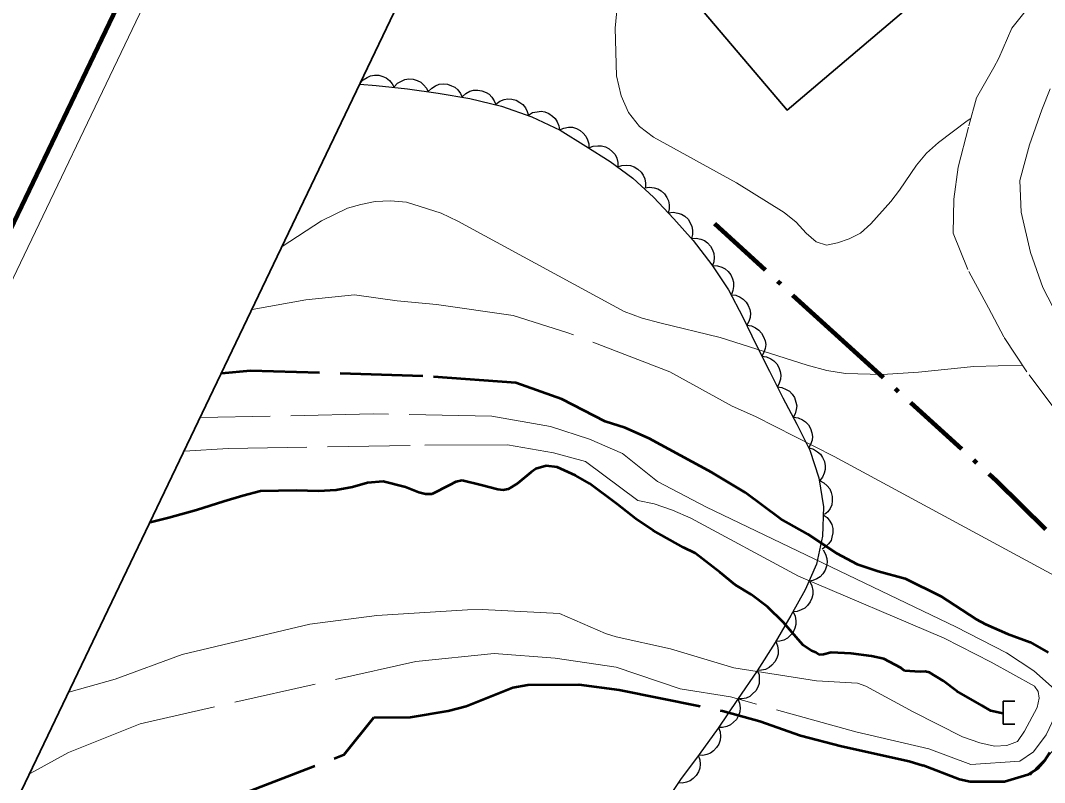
# Model space of a CAD drawing. Extents: x 355726 to 357533, y 5103782 to 5105258.
# Drawn here: x 356048.45 to 356093.11, y 5105113.76 to 5105146.99 of the extents above; entities that cross this region are included whole.
import ezdxf

# ---------------------------------------------------------------- set-up
doc = ezdxf.new("R2010")
doc.units = 0
doc.header["$LTSCALE"] = 0.6
for name, pattern in [('DASH_DOUBLE_DOT', [9.2, 5, -1.2, 0.3, -1.2, 0.3, -1.2]), ('DOT_DASHED', [7.7, 5, -1.2, 0.3, -1.2]), ('LONG_DASHED', [7.5, 6, -1.5]), ('MEDIUM_DASHED', [4.5, 3, -1.5])]:
    doc.linetypes.add(name, pattern=pattern)
for name, color, linetype, lineweight in [('1', 7, 'LONG_DASHED', 53), ('19', 7, 'Continuous', 13), ('2', 7, 'LONG_DASHED', 13), ('26', 7, 'Continuous', 35), ('31', 7, 'Continuous', 35), ('4', 7, 'DASH_DOUBLE_DOT', 53), ('41', 7, 'DOT_DASHED', 90), ('44', 7, 'Continuous', 25), ('60', 7, 'Continuous', 13)]:
    doc.layers.add(name, color=color, linetype=linetype, lineweight=lineweight)

msp = doc.modelspace()

# ---------------------------------------------------------------- linework, layer by layer
at = {"layer": '1'}
for points in [[(356082.78, 5105124.59), (356081.59, 5105125.25), (356080.05, 5105126.41), (356078.6, 5105127.28), (356075.86, 5105128.76), (356074.82, 5105129.22), (356073.95, 5105129.5), (356072.05, 5105130.47), (356070.05, 5105131.19), (356065.99, 5105131.48), (356058.48, 5105131.71), (356057.22, 5105131.6)], [(356043.87, 5105103.71), (356047.43, 5105107.5), (356049.55, 5105109.1), (356052.63, 5105110.97), (356057.93, 5105113.19), (356062.57, 5105114.98), (356063.86, 5105116.59), (356065.46, 5105116.61), (356067.1, 5105116.88), (356067.89, 5105117.09), (356069.92, 5105117.9), (356070.58, 5105118.01), (356072.8, 5105118.03), (356074.56, 5105117.8), (356079.07, 5105116.88), (356080.7, 5105116.43), (356082.46, 5105115.8), (356084.26, 5105115.34), (356087.21, 5105114.69), (356087.82, 5105114.5)]]:
    msp.add_lwpolyline(points, dxfattribs=at)
at = {"layer": '1', "linetype": 'Continuous'}
for points in [[(356082.78, 5105124.59), (356084.03, 5105123.76), (356084.94, 5105123.28), (356085.86, 5105122.97), (356087.03, 5105122.66), (356088.59, 5105121.88), (356090.13, 5105120.88), (356090.54, 5105120.66), (356091.49, 5105120.24), (356092.48, 5105119.87), (356093.27, 5105119.42)], [(356093.34, 5105115.07), (356093.11, 5105114.7), (356092.82, 5105114.37), (356092.38, 5105114.09), (356091.36, 5105113.78), (356089.86, 5105113.78), (356089.4, 5105113.88), (356087.82, 5105114.5)]]:
    msp.add_lwpolyline(points, dxfattribs=at)
at = {"layer": '19'}
msp.add_lwpolyline([(356107.15, 5105179.76), (356106.18, 5105178.03), (356105.58, 5105176.51), (356105.12, 5105175.46), (356104.57, 5105173.69), (356104.65, 5105171.9), (356104.83, 5105170.13), (356105.01, 5105168.32), (356105.49, 5105167.09), (356105.98, 5105165.44), (356106.26, 5105164.01), (356106.42, 5105162.72), (356106, 5105161.13), (356105.05, 5105160.04), (356102.56, 5105157.42), (356096.71, 5105152.12), (356093.44, 5105148.87), (356091.68, 5105146.66), (356091.12, 5105145.34)], dxfattribs=at)
at = {"layer": '19', "linetype": 'MEDIUM_DASHED'}
for points in [[(356093.35, 5105144.01), (356093, 5105143.09), (356092.46, 5105141.57), (356092.03, 5105140.01), (356092.09, 5105138.63), (356092.5, 5105136.87), (356093.03, 5105135.34), (356093.67, 5105134.11), (356094.43, 5105132.8), (356095.7, 5105131.33), (356096.82, 5105130.4), (356098.13, 5105129.73), (356099.56, 5105129.26), (356100.95, 5105129.2), (356102.18, 5105129.38), (356103.6, 5105129.9), (356110.92, 5105136.42), (356122.05, 5105148.51)], [(356093.52, 5105130.09), (356092.34, 5105131.66), (356091.34, 5105133.19), (356090.66, 5105134.46), (356089.77, 5105136.13), (356089.12, 5105137.71), (356089.16, 5105139.19), (356089.35, 5105140.59), (356089.81, 5105142.4), (356090.14, 5105143.61), (356090.9, 5105144.94), (356091.12, 5105145.34)], [(356067.09, 5105085.91), (356071.93, 5105091), (356075.54, 5105094.99), (356078.15, 5105097.94), (356080.9, 5105101.12), (356082.1, 5105102.35), (356085.55, 5105106.23), (356088.23, 5105109.33), (356089.57, 5105110.78), (356090.77, 5105112), (356092.75, 5105114.39), (356094.2, 5105115.88)]]:
    msp.add_lwpolyline(points, dxfattribs=at)
at = {"layer": '2', "linetype": 'Continuous'}
for points in [[(356089.89, 5105142.71), (356089.73, 5105142.61), (356088.49, 5105141.67), (356087.96, 5105141.2), (356087.52, 5105140.68), (356086.79, 5105139.59), (356086.4, 5105139.09), (356085.54, 5105138.12), (356085.09, 5105137.72), (356084.59, 5105137.47), (356084.08, 5105137.29), (356083.6, 5105137.19), (356083.15, 5105137.34), (356082.72, 5105137.72), (356082.28, 5105138.2), (356081.75, 5105138.62), (356079.68, 5105139.91), (356076.05, 5105141.9), (356075.44, 5105142.37), (356074.97, 5105142.97), (356074.64, 5105143.7), (356074.44, 5105144.57), (356074.39, 5105146.66), (356074.48, 5105147.71)], [(356092.15, 5105131.95), (356090.03, 5105131.9), (356087.62, 5105131.65), (356086.05, 5105131.55), (356084.43, 5105131.59), (356083.61, 5105131.73), (356082.76, 5105131.96), (356078.97, 5105133.17), (356076.33, 5105133.8), (356075.56, 5105134.01), (356074.78, 5105134.3), (356067.52, 5105138.24), (356066.8, 5105138.59), (356065.28, 5105139.07), (356064.58, 5105139.13), (356063.92, 5105139.09), (356063.29, 5105138.97), (356062.71, 5105138.8), (356061.58, 5105138.25), (356059.86, 5105137.13)], [(356098.11, 5105120.87), (356096.21, 5105121.36), (356095.68, 5105121.62), (356083.94, 5105127.98), (356080.5, 5105129.72), (356079.48, 5105130.17)], [(356076.23, 5105126.89), (356078.36, 5105125.76), (356089.24, 5105120.55), (356091.45, 5105119.41), (356092.65, 5105118.63), (356093.54, 5105117.82), (356093.56, 5105116.63), (356093.18, 5105115.83), (356092.63, 5105115.09), (356092.04, 5105114.69), (356089.9, 5105114.54), (356088.07, 5105115.22)], [(356050.55, 5105117.7), (356052.58, 5105118.26), (356055.5, 5105119.34), (356061.07, 5105120.66), (356063.99, 5105121.04), (356067.94, 5105121.29), (356068.58, 5105121.3), (356071.95, 5105121.13), (356073.96, 5105120.26), (356074.42, 5105120.11), (356076.8, 5105119.58), (356079.56, 5105118.76), (356083.17, 5105118.19), (356084.96, 5105118.09), (356085.32, 5105117.96), (356087.38, 5105116.84), (356089.53, 5105115.75), (356090.29, 5105115.48), (356090.93, 5105115.34), (356091.46, 5105115.37), (356091.93, 5105115.54), (356092.23, 5105115.99), (356092.79, 5105117.03), (356092.88, 5105117.44), (356092.84, 5105117.72), (356092.67, 5105117.95), (356090.79, 5105119.01), (356088.73, 5105120.05), (356082.38, 5105122.75), (356077.69, 5105125.28), (356076.88, 5105125.63), (356076.08, 5105125.91), (356075.37, 5105126.06)]]:
    msp.add_lwpolyline(points, dxfattribs=at)
at = {"layer": '2'}
for points in [[(356079.48, 5105130.17), (356076.77, 5105131.67), (356072.32, 5105133.37), (356069.93, 5105134.12), (356066.59, 5105134.6), (356064.88, 5105134.77), (356063.01, 5105135.02), (356060.89, 5105134.81), (356058.55, 5105134.39)], [(356076.23, 5105126.89), (356074.71, 5105128.11), (356073.26, 5105128.73), (356071.56, 5105129.28), (356069, 5105129.73), (356063.83, 5105129.83), (356056.3, 5105129.67)], [(356075.37, 5105126.06), (356073.09, 5105127.76), (356071.7, 5105128.14), (356069.68, 5105128.48), (356065.44, 5105128.46), (356057.5, 5105128.32), (356055.6, 5105128.21)], [(356088.07, 5105115.22), (356084.88, 5105115.96), (356079.41, 5105117.49), (356077.22, 5105117.84), (356074.43, 5105118.79), (356071.76, 5105119.18), (356069.1, 5105119.38), (356065.69, 5105119.04), (356053.67, 5105116.32), (356050.54, 5105115.07), (356048.87, 5105114.15)]]:
    msp.add_lwpolyline(points, dxfattribs=at)
at = {"layer": '26'}
for p, q in [((356091.31, 5105116.3), (356091.31, 5105117.31)), ((356091.31, 5105117.31), (356091.81, 5105117.31)), ((356091.31, 5105116.3), (356091.81, 5105116.3))]:
    msp.add_line(p, q, dxfattribs=at)
at = {"layer": '31'}
msp.add_lwpolyline([(356099.96, 5105168.78), (356076.78, 5105149.09), (356081.88, 5105143.08), (356105.08, 5105162.76), (356099.96, 5105168.78)], close=True, dxfattribs=at)
at = {"layer": '4'}
msp.add_lwpolyline([(356091.29, 5105116.76), (356090.77, 5105116.88), (356090.37, 5105117.11), (356089.29, 5105117.74), (356088.69, 5105118.19), (356088.1, 5105118.55), (356087.9, 5105118.59), (356087.68, 5105118.58), (356087.01, 5105118.63), (356086.84, 5105118.75), (356086.1, 5105119.15), (356085.56, 5105119.26), (356084.68, 5105119.38), (356083.81, 5105119.42), (356083.47, 5105119.34), (356083.28, 5105119.32), (356083.13, 5105119.43), (356082.95, 5105119.5), (356082.58, 5105119.75), (356082.47, 5105119.88), (356081.73, 5105120.74), (356081.03, 5105121.42), (356080.32, 5105121.95), (356079.62, 5105122.37), (356078.96, 5105122.91), (356077.87, 5105123.76), (356077.37, 5105124.01), (356076.04, 5105124.74), (356075.28, 5105125.26), (356074.47, 5105125.9), (356073.26, 5105126.79), (356072.65, 5105127.15), (356071.85, 5105127.51), (356071.38, 5105127.57), (356070.93, 5105127.44), (356070.72, 5105127.29), (356070.12, 5105126.79), (356069.72, 5105126.55), (356069.5, 5105126.51), (356069.27, 5105126.53), (356068.54, 5105126.73), (356067.71, 5105126.93), (356067.43, 5105126.87), (356067.16, 5105126.73), (356066.39, 5105126.33), (356066.11, 5105126.33), (356065.82, 5105126.4), (356065.24, 5105126.63), (356064.27, 5105126.88), (356063.58, 5105126.82), (356062.92, 5105126.63), (356062.21, 5105126.5), (356061.45, 5105126.46), (356060.48, 5105126.49), (356058.92, 5105126.46), (356058.14, 5105126.26), (356057.32, 5105126.01), (356056.12, 5105125.63), (356054.92, 5105125.3), (356054.1, 5105125.09)], dxfattribs=at)
at = {"layer": '41'}
msp.add_lwpolyline([(356078.71, 5105138.13), (356083.85, 5105133.44), (356091.02, 5105126.91), (356096.45, 5105121.56)], dxfattribs=at)
at = {"layer": '44'}
for points in [[(356063.25, 5105144.24), (356063.39, 5105144.4), (356063.56, 5105144.51), (356063.71, 5105144.58), (356063.88, 5105144.6), (356064.07, 5105144.6), (356064.25, 5105144.55), (356064.4, 5105144.49), (356064.54, 5105144.37), (356064.66, 5105144.23), (356064.74, 5105144.07)], [(356064.75, 5105144.09), (356064.89, 5105144.25), (356065.06, 5105144.35), (356065.21, 5105144.42), (356065.39, 5105144.44), (356065.57, 5105144.43), (356065.75, 5105144.37), (356065.9, 5105144.3), (356066.03, 5105144.19), (356066.15, 5105144.04), (356066.23, 5105143.88)], [(356066.23, 5105143.89), (356066.38, 5105144.04), (356066.55, 5105144.14), (356066.71, 5105144.21), (356066.88, 5105144.22), (356067.07, 5105144.21), (356067.25, 5105144.14), (356067.39, 5105144.08), (356067.52, 5105143.96), (356067.64, 5105143.81), (356067.71, 5105143.65)], [(356067.72, 5105143.67), (356067.87, 5105143.81), (356068.05, 5105143.9), (356068.21, 5105143.95), (356068.39, 5105143.95), (356068.57, 5105143.92), (356068.75, 5105143.85), (356068.89, 5105143.77), (356069.01, 5105143.64), (356069.11, 5105143.49), (356069.18, 5105143.32)], [(356069.18, 5105143.34), (356069.35, 5105143.47), (356069.54, 5105143.54), (356069.7, 5105143.57), (356069.88, 5105143.56), (356070.06, 5105143.51), (356070.23, 5105143.42), (356070.36, 5105143.32), (356070.47, 5105143.18), (356070.55, 5105143.02), (356070.6, 5105142.84)], [(356070.6, 5105142.86), (356070.78, 5105142.97), (356070.98, 5105143.01), (356071.15, 5105143.03), (356071.32, 5105143), (356071.49, 5105142.93), (356071.65, 5105142.82), (356071.77, 5105142.72), (356071.86, 5105142.57), (356071.93, 5105142.39), (356071.96, 5105142.22)], [(356071.96, 5105142.22), (356072.15, 5105142.3), (356072.35, 5105142.33), (356072.52, 5105142.33), (356072.69, 5105142.28), (356072.85, 5105142.19), (356072.99, 5105142.07), (356073.1, 5105141.95), (356073.18, 5105141.79), (356073.23, 5105141.61), (356073.23, 5105141.43)], [(356073.23, 5105141.43), (356073.42, 5105141.51), (356073.63, 5105141.53), (356073.79, 5105141.53), (356073.96, 5105141.48), (356074.12, 5105141.39), (356074.27, 5105141.26), (356074.38, 5105141.14), (356074.45, 5105140.98), (356074.5, 5105140.8), (356074.5, 5105140.62)], [(356074.49, 5105140.6), (356074.68, 5105140.67), (356074.89, 5105140.68), (356075.05, 5105140.67), (356075.21, 5105140.61), (356075.37, 5105140.51), (356075.51, 5105140.37), (356075.61, 5105140.24), (356075.67, 5105140.08), (356075.7, 5105139.9), (356075.7, 5105139.72)], [(356075.68, 5105139.69), (356075.88, 5105139.72), (356076.09, 5105139.69), (356076.25, 5105139.65), (356076.39, 5105139.56), (356076.53, 5105139.43), (356076.64, 5105139.27), (356076.71, 5105139.13), (356076.74, 5105138.95), (356076.74, 5105138.77), (356076.7, 5105138.59)], [(356076.71, 5105138.6), (356076.92, 5105138.63), (356077.12, 5105138.59), (356077.28, 5105138.55), (356077.42, 5105138.45), (356077.56, 5105138.32), (356077.66, 5105138.16), (356077.73, 5105138.01), (356077.76, 5105137.84), (356077.75, 5105137.65), (356077.71, 5105137.48)], [(356077.71, 5105137.48), (356077.92, 5105137.5), (356078.12, 5105137.45), (356078.28, 5105137.39), (356078.41, 5105137.29), (356078.54, 5105137.15), (356078.63, 5105136.98), (356078.69, 5105136.83), (356078.7, 5105136.65), (356078.69, 5105136.47), (356078.63, 5105136.3)], [(356078.63, 5105136.3), (356078.84, 5105136.29), (356079.03, 5105136.23), (356079.18, 5105136.16), (356079.31, 5105136.04), (356079.43, 5105135.9), (356079.5, 5105135.72), (356079.55, 5105135.57), (356079.55, 5105135.39), (356079.52, 5105135.21), (356079.45, 5105135.04)], [(356079.43, 5105135.03), (356079.64, 5105135.01), (356079.83, 5105134.93), (356079.97, 5105134.84), (356080.09, 5105134.71), (356080.19, 5105134.56), (356080.25, 5105134.38), (356080.28, 5105134.22), (356080.27, 5105134.04), (356080.22, 5105133.86), (356080.13, 5105133.7)], [(356080.12, 5105133.7), (356080.33, 5105133.67), (356080.51, 5105133.58), (356080.65, 5105133.49), (356080.77, 5105133.36), (356080.86, 5105133.2), (356080.92, 5105133.02), (356080.95, 5105132.86), (356080.92, 5105132.68), (356080.87, 5105132.51), (356080.78, 5105132.35)], [(356080.78, 5105132.35), (356080.98, 5105132.32), (356081.17, 5105132.24), (356081.31, 5105132.15), (356081.43, 5105132.02), (356081.52, 5105131.86), (356081.58, 5105131.68), (356081.61, 5105131.52), (356081.59, 5105131.35), (356081.54, 5105131.17), (356081.46, 5105131.01)], [(356081.45, 5105131.01), (356081.65, 5105130.98), (356081.84, 5105130.9), (356081.98, 5105130.82), (356082.1, 5105130.69), (356082.2, 5105130.54), (356082.26, 5105130.35), (356082.3, 5105130.19), (356082.28, 5105130.02), (356082.23, 5105129.84), (356082.15, 5105129.68)], [(356082.16, 5105129.69), (356082.37, 5105129.66), (356082.55, 5105129.57), (356082.69, 5105129.48), (356082.81, 5105129.35), (356082.9, 5105129.19), (356082.96, 5105129.01), (356082.99, 5105128.85), (356082.97, 5105128.68), (356082.91, 5105128.5), (356082.82, 5105128.34)], [(356082.84, 5105128.35), (356083.04, 5105128.29), (356083.21, 5105128.18), (356083.34, 5105128.07), (356083.43, 5105127.93), (356083.51, 5105127.76), (356083.54, 5105127.57), (356083.54, 5105127.41), (356083.5, 5105127.24), (356083.42, 5105127.07), (356083.31, 5105126.92)], [(356083.29, 5105126.92), (356083.48, 5105126.83), (356083.63, 5105126.69), (356083.74, 5105126.57), (356083.81, 5105126.41), (356083.85, 5105126.23), (356083.85, 5105126.04), (356083.83, 5105125.87), (356083.76, 5105125.71), (356083.66, 5105125.56), (356083.52, 5105125.44)], [(356083.46, 5105125.43), (356083.63, 5105125.31), (356083.75, 5105125.15), (356083.83, 5105125.01), (356083.87, 5105124.83), (356083.88, 5105124.65), (356083.84, 5105124.46), (356083.8, 5105124.31), (356083.69, 5105124.16), (356083.56, 5105124.03), (356083.41, 5105123.93)], [(356083.45, 5105123.9), (356083.56, 5105123.72), (356083.61, 5105123.53), (356083.63, 5105123.36), (356083.6, 5105123.19), (356083.54, 5105123.02), (356083.44, 5105122.86), (356083.33, 5105122.73), (356083.18, 5105122.64), (356083.01, 5105122.56), (356082.84, 5105122.53)], [(356082.87, 5105122.52), (356082.96, 5105122.33), (356083, 5105122.13), (356083, 5105121.96), (356082.96, 5105121.79), (356082.89, 5105121.63), (356082.77, 5105121.48), (356082.65, 5105121.36), (356082.5, 5105121.28), (356082.32, 5105121.22), (356082.14, 5105121.2)], [(356082.14, 5105121.2), (356082.23, 5105121.01), (356082.27, 5105120.81), (356082.27, 5105120.65), (356082.22, 5105120.48), (356082.14, 5105120.31), (356082.02, 5105120.16), (356081.9, 5105120.05), (356081.74, 5105119.97), (356081.57, 5105119.92), (356081.39, 5105119.91)], [(356081.39, 5105119.91), (356081.47, 5105119.71), (356081.49, 5105119.51), (356081.49, 5105119.35), (356081.44, 5105119.18), (356081.35, 5105119.02), (356081.22, 5105118.87), (356081.1, 5105118.77), (356080.94, 5105118.69), (356080.76, 5105118.65), (356080.58, 5105118.64)], [(356080.58, 5105118.64), (356080.66, 5105118.45), (356080.67, 5105118.25), (356080.67, 5105118.08), (356080.61, 5105117.92), (356080.52, 5105117.75), (356080.38, 5105117.62), (356080.26, 5105117.51), (356080.1, 5105117.44), (356079.92, 5105117.4), (356079.74, 5105117.4)], [(356079.74, 5105117.4), (356079.81, 5105117.21), (356079.83, 5105117.01), (356079.82, 5105116.84), (356079.76, 5105116.68), (356079.67, 5105116.51), (356079.54, 5105116.38), (356079.42, 5105116.27), (356079.25, 5105116.2), (356079.07, 5105116.16), (356078.89, 5105116.16)], [(356078.89, 5105116.16), (356078.96, 5105115.97), (356078.98, 5105115.76), (356078.96, 5105115.6), (356078.9, 5105115.43), (356078.81, 5105115.28), (356078.67, 5105115.14), (356078.54, 5105115.04), (356078.38, 5105114.98), (356078.2, 5105114.94), (356078.02, 5105114.95)], [(356078.01, 5105114.95), (356078.08, 5105114.75), (356078.09, 5105114.55), (356078.08, 5105114.38), (356078.02, 5105114.22), (356077.92, 5105114.06), (356077.78, 5105113.93), (356077.65, 5105113.83), (356077.49, 5105113.77), (356077.31, 5105113.73), (356077.13, 5105113.74)]]:
    msp.add_lwpolyline(points, dxfattribs=at)
at = {"layer": '44', "linetype": 'DOT_DASHED'}
msp.add_lwpolyline([(356063.25, 5105144.21), (356063.96, 5105144.16), (356065.32, 5105144.01), (356066.67, 5105143.82), (356068.04, 5105143.59), (356069.42, 5105143.26), (356070.75, 5105142.79), (356071.99, 5105142.2), (356073.1, 5105141.51), (356074.16, 5105140.84), (356075.16, 5105140.11), (356076.06, 5105139.28), (356076.94, 5105138.34), (356077.78, 5105137.4), (356078.6, 5105136.34), (356079.32, 5105135.24), (356079.95, 5105134.05), (356080.54, 5105132.84), (356081.11, 5105131.69), (356081.7, 5105130.53), (356082.31, 5105129.38), (356082.87, 5105128.25), (356083.27, 5105127.05), (356083.47, 5105125.78), (356083.43, 5105124.5), (356083.17, 5105123.28), (356082.67, 5105122.16), (356082.05, 5105121.04), (356081.36, 5105119.86), (356080.57, 5105118.63), (356079.72, 5105117.38), (356078.87, 5105116.13), (356078.04, 5105114.98), (356077.23, 5105113.88), (356076.46, 5105112.74)], dxfattribs=at)
at = {"layer": '60', "lineweight": 158}
msp.add_lwpolyline([(355725.74, 5104464.62), (357152.72, 5103781.6), (357532.66, 5104575.38), (356105.68, 5105258.4)], close=True, dxfattribs=at)
at = {"layer": '60'}
msp.add_lwpolyline([(355727.1, 5104465.08), (357152.24, 5103782.93), (357531.32, 5104574.91), (356106.18, 5105257.06)], close=True, dxfattribs=at)
at = {"layer": '60', "lineweight": 35}
msp.add_lwpolyline([(355740.43, 5104469.78), (356913.03, 5103908.53), (357283.46, 5104682.46), (356110.86, 5105243.71)], close=True, dxfattribs=at)

doc.saveas('drawing.dxf')
